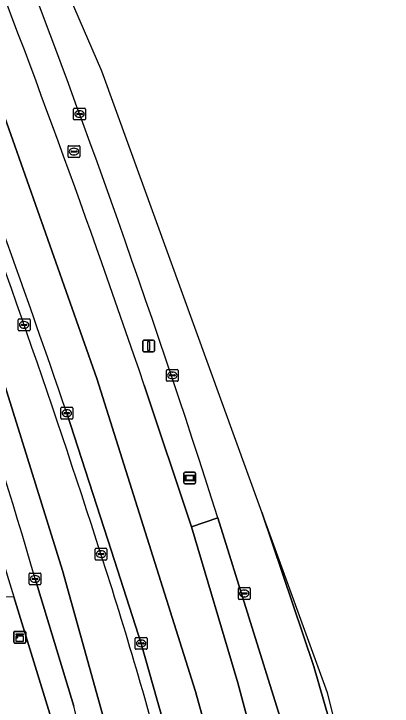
# Model space of a CAD drawing. Extents: x 161772 to 163126, y 383092 to 383917.
# Drawn here: x 163058.4 to 163090.6, y 383802.5 to 383861.4 of the extents above; entities that cross this region are included whole.
import ezdxf

# ---------------------------------------------------------------- set-up
doc = ezdxf.new("R2010")
doc.units = 0
for name, color, linetype in [('IMGEO_Berm_groen', 7, 'Continuous'), ('IMGEO_Berm_open', 7, 'Continuous'), ('IMGEO_Groenvoorziening', 7, 'Continuous'), ('IMGEO_Kast', 7, 'Continuous'), ('IMGEO_Kolk', 7, 'Continuous'), ('IMGEO_Lichtmast', 7, 'Continuous'), ('IMGEO_Reclamebord', 7, 'Continuous'), ('IMGEO_Rijbaan_lokaal_gesloten', 7, 'Continuous'), ('IMGEO_Rijbaan_regionaal_gesloten', 7, 'Continuous'), ('IMGEO_Rioolput', 7, 'Continuous'), ('IMGEO_Voetpad_open', 7, 'Continuous')]:
    doc.layers.add(name, color=color, linetype=linetype)

msp = doc.modelspace()

# ---------------------------------------------------------------- linework, layer by layer
at = {"layer": 'IMGEO_Berm_groen'}
msp.add_lwpolyline([(163075.77, 383818.502), (163073.521, 383817.74), (163077.47, 383804.493), (163080.678, 383792.464), (163082.151, 383786.647), (163085.61, 383786.508), (163083.679, 383793.176)], close=True, dxfattribs=at)
at = {"layer": 'IMGEO_Berm_open'}
for points in [[(163069.504, 383829.783), (163073.521, 383817.74), (163075.77, 383818.502)], [(163071.574, 383795.805), (163072.574, 383796.064), (163070.606, 383803.025), (163069.244, 383807.84), (163066.704, 383815.693), (163062.913, 383827.416)]]:
    msp.add_lwpolyline(points, dxfattribs=at)
for centre, radius, start, end in [((162261.185, 383558.572), 855.051, 17.697621, 21.506678), ((162150.197, 383516.922), 971.086, 18.794587, 21.393671), ((162095.166, 383496.643), 1022.715, 18.870247, 20.835573), ((162270.481, 383559.597), 835.472, 17.830956, 20.736242), ((162714.967, 383701.888), 368.767, 14.75463, 17.93211)]:
    msp.add_arc(centre, radius, start, end, dxfattribs=at)
at = {"layer": 'IMGEO_Groenvoorziening'}
msp.add_lwpolyline([(163061.691, 383801.12), (163058.398, 383811.788), (163057.641, 383811.775), (163056.955, 383811.456), (163056.458, 383810.885), (163056.235, 383810.142), (163055.838, 383806.766), (163055.673, 383803.37), (163055.89, 383801.112), (163055.87, 383798.844), (163055.613, 383796.591), (163055.122, 383794.376), (163054.498, 383792.461), (163058.756, 383783.402)], dxfattribs=at)
at = {"layer": 'IMGEO_Kast'}
for p, q in [((163058.417, 383807.939), (163058.417, 383808.78)), ((163058.417, 383808.78), (163058.417, 383807.939)), ((163058.492, 383808.864), (163059.333, 383808.864)), ((163059.333, 383808.864), (163058.492, 383808.864)), ((163059.417, 383808.789), (163059.417, 383807.948)), ((163059.417, 383807.948), (163059.417, 383808.789)), ((163059.342, 383807.864), (163058.501, 383807.864)), ((163058.501, 383807.864), (163059.342, 383807.864))]:
    msp.add_line(p, q, dxfattribs=at)
for points in [[(163058.612, 383808.654), (163059.212, 383808.654), (163059.212, 383808.569), (163058.612, 383808.569), (163058.612, 383808.654)], [(163058.612, 383808.479), (163059.212, 383808.479), (163059.212, 383807.99), (163058.612, 383807.99), (163058.612, 383808.479)]]:
    msp.add_lwpolyline(points, dxfattribs=at)
msp.add_circle((163058.696, 383808.328), 0.0377, dxfattribs=at)
for centre, start, end in [((163058.495, 383808.786), 92.4484, 184.28452), ((163058.495, 383808.786), 92.4484, 184.28452), ((163059.339, 383808.786), 2.4484, 94.28452), ((163059.339, 383808.786), 2.4484, 94.28452), ((163058.495, 383807.942), 182.4484, 274.28452), ((163058.495, 383807.942), 182.4484, 274.28452), ((163059.339, 383807.942), 272.4484, 4.28452), ((163059.339, 383807.942), 272.4484, 4.28452)]:
    msp.add_arc(centre, 0.0779, start, end, dxfattribs=at)
at = {"layer": 'IMGEO_Kolk'}
for p, q in [((163063.495, 383852.425), (163063.495, 383853.277)), ((163063.57, 383853.351), (163064.422, 383853.351)), ((163064.496, 383853.277), (163064.496, 383852.425)), ((163063.754, 383852.845), (163063.754, 383852.857)), ((163064.192, 383852.808), (163063.794, 383852.808)), ((163063.797, 383852.894), (163064.195, 383852.894)), ((163063.983, 383853.131), (163064.008, 383853.131)), ((163064.238, 383852.857), (163064.238, 383852.845)), ((163064.422, 383852.351), (163063.57, 383852.351)), ((163064.006, 383852.571), (163063.981, 383852.571)), ((163058.784, 383834.499), (163058.784, 383835.351)), ((163058.859, 383835.425), (163059.711, 383835.425)), ((163059.086, 383834.968), (163059.484, 383834.968)), ((163059.272, 383835.205), (163059.297, 383835.205)), ((163059.785, 383835.351), (163059.785, 383834.499)), ((163059.711, 383834.425), (163058.859, 383834.425)), ((163059.043, 383834.919), (163059.043, 383834.931)), ((163059.481, 383834.882), (163059.083, 383834.882)), ((163059.295, 383834.645), (163059.27, 383834.645)), ((163059.527, 383834.931), (163059.527, 383834.919)), ((163071.388, 383830.201), (163071.388, 383831.053)), ((163071.463, 383831.127), (163072.315, 383831.127)), ((163071.876, 383830.907), (163071.901, 383830.907)), ((163072.389, 383831.053), (163072.389, 383830.201)), ((163071.647, 383830.621), (163071.647, 383830.633)), ((163072.085, 383830.584), (163071.687, 383830.584)), ((163071.69, 383830.67), (163072.088, 383830.67)), ((163071.899, 383830.347), (163071.874, 383830.347)), ((163072.131, 383830.633), (163072.131, 383830.621)), ((163072.315, 383830.127), (163071.463, 383830.127)), ((163062.486, 383827.915), (163063.338, 383827.915)), ((163062.411, 383826.989), (163062.411, 383827.841)), ((163062.67, 383827.409), (163062.67, 383827.421)), ((163063.108, 383827.372), (163062.71, 383827.372)), ((163062.713, 383827.458), (163063.111, 383827.458)), ((163062.899, 383827.695), (163062.924, 383827.695)), ((163063.154, 383827.421), (163063.154, 383827.409)), ((163063.412, 383827.841), (163063.412, 383826.989)), ((163063.338, 383826.915), (163062.486, 383826.915)), ((163062.922, 383827.135), (163062.897, 383827.135)), ((163065.32, 383815.001), (163065.32, 383815.853)), ((163065.395, 383815.927), (163066.247, 383815.927)), ((163065.808, 383815.707), (163065.833, 383815.707)), ((163066.321, 383815.853), (163066.321, 383815.001)), ((163065.579, 383815.421), (163065.579, 383815.433)), ((163066.017, 383815.384), (163065.619, 383815.384)), ((163065.622, 383815.47), (163066.02, 383815.47)), ((163065.831, 383815.147), (163065.806, 383815.147)), ((163066.063, 383815.433), (163066.063, 383815.421)), ((163066.247, 383814.927), (163065.395, 383814.927)), ((163059.783, 383813.82), (163060.635, 383813.82)), ((163059.708, 383812.894), (163059.708, 383813.746)), ((163059.967, 383813.314), (163059.967, 383813.326)), ((163060.405, 383813.277), (163060.007, 383813.277)), ((163060.01, 383813.363), (163060.408, 383813.363)), ((163060.196, 383813.6), (163060.221, 383813.6)), ((163060.451, 383813.326), (163060.451, 383813.314)), ((163060.709, 383813.746), (163060.709, 383812.894)), ((163060.635, 383812.82), (163059.783, 383812.82)), ((163060.219, 383813.04), (163060.194, 383813.04)), ((163077.505, 383811.655), (163077.505, 383812.507)), ((163077.58, 383812.581), (163078.432, 383812.581)), ((163077.764, 383812.075), (163077.764, 383812.087)), ((163078.202, 383812.038), (163077.804, 383812.038)), ((163077.807, 383812.124), (163078.205, 383812.124)), ((163077.993, 383812.361), (163078.018, 383812.361)), ((163078.248, 383812.087), (163078.248, 383812.075)), ((163078.506, 383812.507), (163078.506, 383811.655)), ((163078.432, 383811.581), (163077.58, 383811.581)), ((163078.016, 383811.801), (163077.991, 383811.801)), ((163068.741, 383807.413), (163068.741, 383808.265)), ((163068.816, 383808.339), (163069.668, 383808.339)), ((163069.043, 383807.882), (163069.441, 383807.882)), ((163069.229, 383808.119), (163069.254, 383808.119)), ((163069.742, 383808.265), (163069.742, 383807.413)), ((163069.668, 383807.339), (163068.816, 383807.339)), ((163069, 383807.833), (163069, 383807.845)), ((163069.438, 383807.796), (163069.04, 383807.796)), ((163069.252, 383807.559), (163069.227, 383807.559)), ((163069.484, 383807.845), (163069.484, 383807.833))]:
    msp.add_line(p, q, dxfattribs=at)
for points in [[(163063.495, 383852.425), (163063.495, 383853.277)], [(163063.57, 383853.351), (163064.422, 383853.351)], [(163064.496, 383853.277), (163064.496, 383852.425)], [(163064.422, 383852.351), (163063.57, 383852.351)], [(163058.784, 383834.499), (163058.784, 383835.351)], [(163058.859, 383835.425), (163059.711, 383835.425)], [(163059.785, 383835.351), (163059.785, 383834.499)], [(163059.711, 383834.425), (163058.859, 383834.425)], [(163071.388, 383830.201), (163071.388, 383831.053)], [(163071.463, 383831.127), (163072.315, 383831.127)], [(163072.389, 383831.053), (163072.389, 383830.201)], [(163072.315, 383830.127), (163071.463, 383830.127)], [(163062.486, 383827.915), (163063.338, 383827.915)], [(163062.411, 383826.989), (163062.411, 383827.841)], [(163063.412, 383827.841), (163063.412, 383826.989)], [(163063.338, 383826.915), (163062.486, 383826.915)], [(163065.32, 383815.001), (163065.32, 383815.853)], [(163065.395, 383815.927), (163066.247, 383815.927)], [(163066.321, 383815.853), (163066.321, 383815.001)], [(163066.247, 383814.927), (163065.395, 383814.927)], [(163059.783, 383813.82), (163060.635, 383813.82)], [(163059.708, 383812.894), (163059.708, 383813.746)], [(163060.709, 383813.746), (163060.709, 383812.894)], [(163060.635, 383812.82), (163059.783, 383812.82)], [(163077.505, 383811.655), (163077.505, 383812.507)], [(163077.58, 383812.581), (163078.432, 383812.581)], [(163078.506, 383812.507), (163078.506, 383811.655)], [(163078.432, 383811.581), (163077.58, 383811.581)], [(163068.741, 383807.413), (163068.741, 383808.265)], [(163068.816, 383808.339), (163069.668, 383808.339)], [(163069.742, 383808.265), (163069.742, 383807.413)], [(163069.668, 383807.339), (163068.816, 383807.339)]]:
    msp.add_lwpolyline(points, dxfattribs=at)
for centre, radius, start, end in [((163063.572, 383853.275), 0.0765, 91.55205, 178.44795), ((163063.572, 383853.275), 0.0765, 91.55205, 178.44795), ((163064.42, 383853.275), 0.0765, 1.55205, 88.44795), ((163064.42, 383853.275), 0.0765, 1.55205, 88.44795), ((163063.794, 383852.854), 0.0403, 85.87752, 175.75265), ((163063.791, 383852.844), 0.0366, 178.93798, 274.71019), ((163064.195, 383852.851), 0.043, 264.86636, 352.45326), ((163064.199, 383852.856), 0.0386, 1.73085, 96.63898), ((163063.572, 383852.427), 0.0765, 181.55205, 268.44795), ((163063.572, 383852.427), 0.0765, 181.55205, 268.44795), ((163064.42, 383852.427), 0.0765, 271.55205, 358.44795), ((163064.42, 383852.427), 0.0765, 271.55205, 358.44795), ((163058.861, 383835.349), 0.0765, 91.55205, 178.44795), ((163058.861, 383835.349), 0.0765, 91.55205, 178.44795), ((163059.083, 383834.928), 0.0403, 85.87752, 175.75265), ((163059.488, 383834.93), 0.0386, 1.73085, 96.63898), ((163059.709, 383835.349), 0.0765, 1.55205, 88.44795), ((163059.709, 383835.349), 0.0765, 1.55205, 88.44795), ((163058.861, 383834.501), 0.0765, 181.55205, 268.44795), ((163058.861, 383834.501), 0.0765, 181.55205, 268.44795), ((163059.08, 383834.918), 0.0366, 178.93798, 274.71019), ((163059.484, 383834.925), 0.043, 264.86636, 352.45326), ((163059.709, 383834.501), 0.0765, 271.55205, 358.44795), ((163059.709, 383834.501), 0.0765, 271.55205, 358.44795), ((163071.465, 383831.051), 0.0765, 91.55205, 178.44795), ((163071.465, 383831.051), 0.0765, 91.55205, 178.44795), ((163072.313, 383831.051), 0.0765, 1.55205, 88.44795), ((163072.313, 383831.051), 0.0765, 1.55205, 88.44795), ((163071.687, 383830.63), 0.0403, 85.87752, 175.75265), ((163071.684, 383830.62), 0.0366, 178.93798, 274.71019), ((163072.088, 383830.627), 0.043, 264.86636, 352.45326), ((163072.092, 383830.632), 0.0386, 1.73085, 96.63898), ((163071.465, 383830.203), 0.0765, 181.55205, 268.44795), ((163071.465, 383830.203), 0.0765, 181.55205, 268.44795), ((163072.313, 383830.203), 0.0765, 271.55205, 358.44795), ((163072.313, 383830.203), 0.0765, 271.55205, 358.44795), ((163062.488, 383827.839), 0.0765, 91.55205, 178.44795), ((163062.488, 383827.839), 0.0765, 91.55205, 178.44795), ((163063.336, 383827.839), 0.0765, 1.55205, 88.44795), ((163063.336, 383827.839), 0.0765, 1.55205, 88.44795), ((163062.71, 383827.418), 0.0403, 85.87752, 175.75265), ((163062.707, 383827.408), 0.0366, 178.93798, 274.71019), ((163063.111, 383827.415), 0.043, 264.86636, 352.45326), ((163063.115, 383827.42), 0.0386, 1.73085, 96.63898), ((163062.488, 383826.991), 0.0765, 181.55205, 268.44795), ((163062.488, 383826.991), 0.0765, 181.55205, 268.44795), ((163063.336, 383826.991), 0.0765, 271.55205, 358.44795), ((163063.336, 383826.991), 0.0765, 271.55205, 358.44795), ((163065.397, 383815.851), 0.0765, 91.55205, 178.44795), ((163065.397, 383815.851), 0.0765, 91.55205, 178.44795), ((163066.245, 383815.851), 0.0765, 1.55205, 88.44795), ((163066.245, 383815.851), 0.0765, 1.55205, 88.44795), ((163065.397, 383815.003), 0.0765, 181.55205, 268.44795), ((163065.397, 383815.003), 0.0765, 181.55205, 268.44795), ((163065.619, 383815.43), 0.0403, 85.87752, 175.75265), ((163065.616, 383815.42), 0.0366, 178.93798, 274.71019), ((163066.02, 383815.427), 0.043, 264.86636, 352.45326), ((163066.024, 383815.432), 0.0386, 1.73085, 96.63898), ((163066.245, 383815.003), 0.0765, 271.55205, 358.44795), ((163066.245, 383815.003), 0.0765, 271.55205, 358.44795), ((163059.785, 383813.744), 0.0765, 91.55205, 178.44795), ((163059.785, 383813.744), 0.0765, 91.55205, 178.44795), ((163060.633, 383813.744), 0.0765, 1.55205, 88.44795), ((163060.633, 383813.744), 0.0765, 1.55205, 88.44795), ((163060.007, 383813.323), 0.0403, 85.87752, 175.75265), ((163060.004, 383813.313), 0.0366, 178.93798, 274.71019), ((163060.408, 383813.32), 0.043, 264.86636, 352.45326), ((163060.412, 383813.325), 0.0386, 1.73085, 96.63898), ((163059.785, 383812.896), 0.0765, 181.55205, 268.44795), ((163059.785, 383812.896), 0.0765, 181.55205, 268.44795), ((163060.633, 383812.896), 0.0765, 271.55205, 358.44795), ((163060.633, 383812.896), 0.0765, 271.55205, 358.44795), ((163077.582, 383812.505), 0.0765, 91.55205, 178.44795), ((163077.582, 383812.505), 0.0765, 91.55205, 178.44795), ((163077.804, 383812.084), 0.0403, 85.87752, 175.75265), ((163077.801, 383812.074), 0.0366, 178.93798, 274.71019), ((163078.205, 383812.081), 0.043, 264.86636, 352.45326), ((163078.209, 383812.086), 0.0386, 1.73085, 96.63898), ((163078.43, 383812.505), 0.0765, 1.55205, 88.44795), ((163078.43, 383812.505), 0.0765, 1.55205, 88.44795), ((163077.582, 383811.657), 0.0765, 181.55205, 268.44795), ((163077.582, 383811.657), 0.0765, 181.55205, 268.44795), ((163078.43, 383811.657), 0.0765, 271.55205, 358.44795), ((163078.43, 383811.657), 0.0765, 271.55205, 358.44795), ((163068.818, 383808.263), 0.0765, 91.55205, 178.44795), ((163068.818, 383808.263), 0.0765, 91.55205, 178.44795), ((163069.04, 383807.842), 0.0403, 85.87752, 175.75265), ((163069.445, 383807.844), 0.0386, 1.73085, 96.63898), ((163069.666, 383808.263), 0.0765, 1.55205, 88.44795), ((163069.666, 383808.263), 0.0765, 1.55205, 88.44795), ((163068.818, 383807.415), 0.0765, 181.55205, 268.44795), ((163068.818, 383807.415), 0.0765, 181.55205, 268.44795), ((163069.037, 383807.832), 0.0366, 178.93798, 274.71019), ((163069.441, 383807.839), 0.043, 264.86636, 352.45326), ((163069.666, 383807.415), 0.0765, 271.55205, 358.44795), ((163069.666, 383807.415), 0.0765, 271.55205, 358.44795)]:
    msp.add_arc(centre, radius, start, end, dxfattribs=at)
for centre, major_axis, ratio, start_param, end_param in [((163063.982, 383852.851), (-0.387, 0.002), 0.722429, 4.712389, 7.853982), ((163064.007, 383852.851), (-0.39, 0.002), 0.717154, 1.570796, 4.712389), ((163059.271, 383834.925), (-0.387, 0.002), 0.722429, 4.712389, 7.853982), ((163059.296, 383834.925), (-0.39, 0.002), 0.717154, 1.570796, 4.712389), ((163071.875, 383830.627), (-0.387, 0.002), 0.722429, 4.712389, 7.853982), ((163071.9, 383830.627), (-0.39, 0.002), 0.717154, 1.570796, 4.712389), ((163062.898, 383827.415), (-0.387, 0.002), 0.722429, 4.712389, 7.853982), ((163062.923, 383827.415), (-0.39, 0.002), 0.717154, 1.570796, 4.712389), ((163065.807, 383815.427), (-0.387, 0.002), 0.722429, 4.712389, 7.853982), ((163065.832, 383815.427), (-0.39, 0.002), 0.717154, 1.570796, 4.712389), ((163060.195, 383813.32), (-0.387, 0.002), 0.722429, 4.712389, 7.853982), ((163060.22, 383813.32), (-0.39, 0.002), 0.717154, 1.570796, 4.712389), ((163077.992, 383812.081), (-0.387, 0.002), 0.722429, 4.712389, 7.853982), ((163078.017, 383812.081), (-0.39, 0.002), 0.717154, 1.570796, 4.712389), ((163069.228, 383807.839), (-0.387, 0.002), 0.722429, 4.712389, 7.853982), ((163069.253, 383807.839), (-0.39, 0.002), 0.717154, 1.570796, 4.712389)]:
    msp.add_ellipse(centre, major_axis=major_axis, ratio=ratio, start_param=start_param, end_param=end_param, dxfattribs=at)
at = {"layer": 'IMGEO_Lichtmast'}
for p, q in [((163069.372, 383832.726), (163069.372, 383833.526)), ((163069.372, 383833.526), (163069.372, 383832.726)), ((163069.472, 383833.626), (163070.262, 383833.626)), ((163070.262, 383833.626), (163069.472, 383833.626)), ((163070.362, 383833.526), (163070.362, 383832.726)), ((163070.362, 383832.726), (163070.362, 383833.526)), ((163070.262, 383832.626), (163069.472, 383832.626)), ((163069.472, 383832.626), (163070.262, 383832.626))]:
    msp.add_line(p, q, dxfattribs=at)
msp.add_lwpolyline([(163069.792, 383833.501), (163069.942, 383833.501), (163069.942, 383832.751), (163069.792, 383832.751), (163069.792, 383833.501)], dxfattribs=at)
for centre, start, end in [((163069.472, 383833.526), 90, 180), ((163069.472, 383833.526), 90, 180), ((163070.262, 383833.526), 0, 90), ((163070.262, 383833.526), 360, 90), ((163069.472, 383832.726), 180, 270), ((163069.472, 383832.726), 180, 270), ((163070.262, 383832.726), 270, 0), ((163070.262, 383832.726), 270, 0)]:
    msp.add_arc(centre, 0.1, start, end, dxfattribs=at)
at = {"layer": 'IMGEO_Reclamebord'}
for p, q in [((163072.875, 383821.506), (163072.875, 383822.306)), ((163072.875, 383822.306), (163072.875, 383821.506)), ((163072.975, 383822.406), (163073.765, 383822.406)), ((163073.765, 383822.406), (163072.975, 383822.406)), ((163073.865, 383822.306), (163073.865, 383821.506)), ((163073.865, 383821.506), (163073.865, 383822.306)), ((163073.765, 383821.406), (163072.975, 383821.406)), ((163072.975, 383821.406), (163073.765, 383821.406))]:
    msp.add_line(p, q, dxfattribs=at)
for points in [[(163072.976, 383822.138), (163073.764, 383822.138), (163073.764, 383821.674), (163072.976, 383821.674), (163072.976, 383822.138)], [(163073.041, 383822.073), (163073.041, 383821.739), (163073.699, 383821.739), (163073.699, 383822.073), (163073.041, 383822.073)]]:
    msp.add_lwpolyline(points, dxfattribs=at)
for centre, start, end in [((163072.975, 383822.306), 90, 180), ((163072.975, 383822.306), 90, 180), ((163073.765, 383822.306), 0, 90), ((163073.765, 383822.306), 360, 90), ((163072.975, 383821.506), 180, 270), ((163072.975, 383821.506), 180, 270), ((163073.765, 383821.506), 270, 0), ((163073.765, 383821.506), 270, 0)]:
    msp.add_arc(centre, 0.1, start, end, dxfattribs=at)
at = {"layer": 'IMGEO_Rijbaan_lokaal_gesloten'}
for points in [[(163035.835, 383895.391), (163029.938, 383908.925), (163026.266, 383908.58), (163035.593, 383887.297), (163056.031, 383834.862), (163062.551, 383814.048), (163069.289, 383789.816), (163071.01, 383775.264), (163073.059, 383750.369), (163083.63, 383703.586), (163083.798, 383702.842)], [(163074.588, 383732.527), (163077.705, 383718.643), (163078.646, 383714.535), (163080.708, 383705.533), (163083.63, 383703.586), (163073.059, 383750.369), (163071.01, 383775.264), (163069.289, 383789.816), (163062.551, 383814.048), (163056.031, 383834.862), (163035.593, 383887.297)], [(163060.211, 383813.321), (163063.498, 383802.502)]]:
    msp.add_lwpolyline(points, dxfattribs=at)
for centre, radius, start, end in [((162270.481, 383559.597), 835.472, 17.830956, 20.736242), ((162713.063, 383714.212), 361.018, 15.93376, 22.62927), ((162714.967, 383701.888), 368.767, 14.75463, 17.93211), ((163028.887, 383792.537), 36.017, 11.43634, 16.06257)]:
    msp.add_arc(centre, radius, start, end, dxfattribs=at)
at = {"layer": 'IMGEO_Rijbaan_regionaal_gesloten'}
for points in [[(163079.516, 383819), (163065.898, 383856.493), (163042.647, 383910.108), (163041.034, 383909.964)], [(163038.334, 383909.711), (163034.642, 383909.366), (163036.068, 383906.193), (163039.277, 383898.648), (163050.7, 383871.257), (163056.906, 383854.555), (163065.468, 383830.358), (163073.852, 383803.761), (163076.462, 383794.331), (163079.886, 383779.448), (163086.428, 383749.788), (163092.524, 383720.917), (163099.604, 383690.323), (163103.558, 383672.69), (163107.513, 383652.796), (163108.607, 383648.077), (163112.717, 383645.377), (163111.58, 383650.385), (163094.708, 383728.452), (163089.909, 383749.894), (163083.229, 383782.478)], [(163088.277, 383725.257), (163091.178, 383713.293), (163094.473, 383697.408), (163097.991, 383681.188), (163103.621, 383655.234), (163104.427, 383650.906), (163104.416, 383650.83), (163108.607, 383648.077), (163107.513, 383652.796), (163103.558, 383672.69), (163099.604, 383690.323), (163092.524, 383720.917), (163086.428, 383749.788), (163079.886, 383779.448), (163076.462, 383794.331), (163073.852, 383803.761), (163065.468, 383830.358), (163056.906, 383854.555), (163050.7, 383871.257), (163039.277, 383898.648), (163036.068, 383906.193), (163034.642, 383909.366)], [(163083.229, 383782.478), (163082.151, 383786.647), (163080.678, 383792.464), (163077.47, 383804.493), (163073.521, 383817.74), (163069.504, 383829.783)], [(163062.913, 383827.416), (163066.704, 383815.693), (163069.244, 383807.84), (163070.606, 383803.025), (163072.574, 383796.064), (163074.614, 383787.983), (163077.412, 383775.56), (163079.093, 383767.885), (163082.996, 383750), (163087.662, 383728.692)], [(163075.77, 383818.502), (163083.679, 383793.176), (163085.61, 383786.508), (163088.74, 383775.444), (163092.074, 383763.024), (163095.435, 383749.956), (163101.222, 383725.564), (163103.423, 383715.514), (163108.045, 383694.435), (163119.538, 383641.671), (163119.711, 383640.8), (163122.773, 383638.9), (163107.17, 383712.939), (163103.179, 383731.879), (163091.847, 383776.849), (163088.772, 383789.05), (163088.769, 383789.061), (163083.94, 383805.876), (163079.516, 383819)], [(163088.772, 383789.05), (163085.097, 383803.633), (163079.516, 383819), (163083.94, 383805.876), (163088.769, 383789.061), (163088.772, 383789.05)]]:
    msp.add_lwpolyline(points, dxfattribs=at)
for centre, radius, start, end in [((162261.185, 383558.572), 855.051, 17.697621, 21.506678), ((162150.197, 383516.922), 971.086, 18.794587, 21.393671), ((162095.166, 383496.643), 1022.715, 18.870247, 20.835573)]:
    msp.add_arc(centre, radius, start, end, dxfattribs=at)
at = {"layer": 'IMGEO_Rioolput'}
for p, q in [((163063.018, 383849.232), (163063.018, 383850.084)), ((163063.093, 383850.158), (163063.945, 383850.158)), ((163063.32, 383849.701), (163063.718, 383849.701)), ((163063.506, 383849.938), (163063.531, 383849.938)), ((163064.019, 383850.084), (163064.019, 383849.232)), ((163063.945, 383849.158), (163063.093, 383849.158)), ((163063.277, 383849.652), (163063.277, 383849.664)), ((163063.715, 383849.615), (163063.317, 383849.615)), ((163063.529, 383849.378), (163063.504, 383849.378)), ((163063.761, 383849.664), (163063.761, 383849.652))]:
    msp.add_line(p, q, dxfattribs=at)
for points in [[(163063.018, 383849.232), (163063.018, 383850.084)], [(163063.093, 383850.158), (163063.945, 383850.158)], [(163064.019, 383850.084), (163064.019, 383849.232)], [(163063.945, 383849.158), (163063.093, 383849.158)]]:
    msp.add_lwpolyline(points, dxfattribs=at)
for centre, radius, start, end in [((163063.095, 383850.082), 0.0765, 91.55205, 178.44795), ((163063.095, 383850.082), 0.0765, 91.55205, 178.44795), ((163063.317, 383849.661), 0.0403, 85.87752, 175.75265), ((163063.722, 383849.663), 0.0386, 1.73085, 96.63898), ((163063.943, 383850.082), 0.0765, 1.55205, 88.44795), ((163063.943, 383850.082), 0.0765, 1.55205, 88.44795), ((163063.095, 383849.234), 0.0765, 181.55205, 268.44795), ((163063.095, 383849.234), 0.0765, 181.55205, 268.44795), ((163063.314, 383849.651), 0.0366, 178.93798, 274.71019), ((163063.718, 383849.658), 0.043, 264.86636, 352.45326), ((163063.943, 383849.234), 0.0765, 271.55205, 358.44795), ((163063.943, 383849.234), 0.0765, 271.55205, 358.44795)]:
    msp.add_arc(centre, radius, start, end, dxfattribs=at)
for centre, major_axis, ratio, start_param, end_param in [((163063.505, 383849.658), (-0.387, 0.002), 0.722429, 4.712389, 7.853982), ((163063.53, 383849.658), (-0.39, 0.002), 0.717154, 1.570796, 4.712389)]:
    msp.add_ellipse(centre, major_axis=major_axis, ratio=ratio, start_param=start_param, end_param=end_param, dxfattribs=at)
at = {"layer": 'IMGEO_Voetpad_open'}
for points in [[(163030.266, 383893.207), (163023.66, 383908.336), (163021.613, 383908.142), (163031.293, 383885.722), (163038.287, 383868.578), (163049.067, 383839.97), (163055.176, 383822.221), (163058.398, 383811.788), (163061.691, 383801.12), (163062.18, 383800.017), (163064.337, 383792.549)], [(163063.498, 383802.502), (163060.211, 383813.321)]]:
    msp.add_lwpolyline(points, dxfattribs=at)
for centre, radius, start, end in [((162713.063, 383714.212), 361.018, 15.93376, 22.62927), ((163028.887, 383792.537), 36.017, 11.43634, 16.06257)]:
    msp.add_arc(centre, radius, start, end, dxfattribs=at)

doc.saveas('drawing.dxf')
